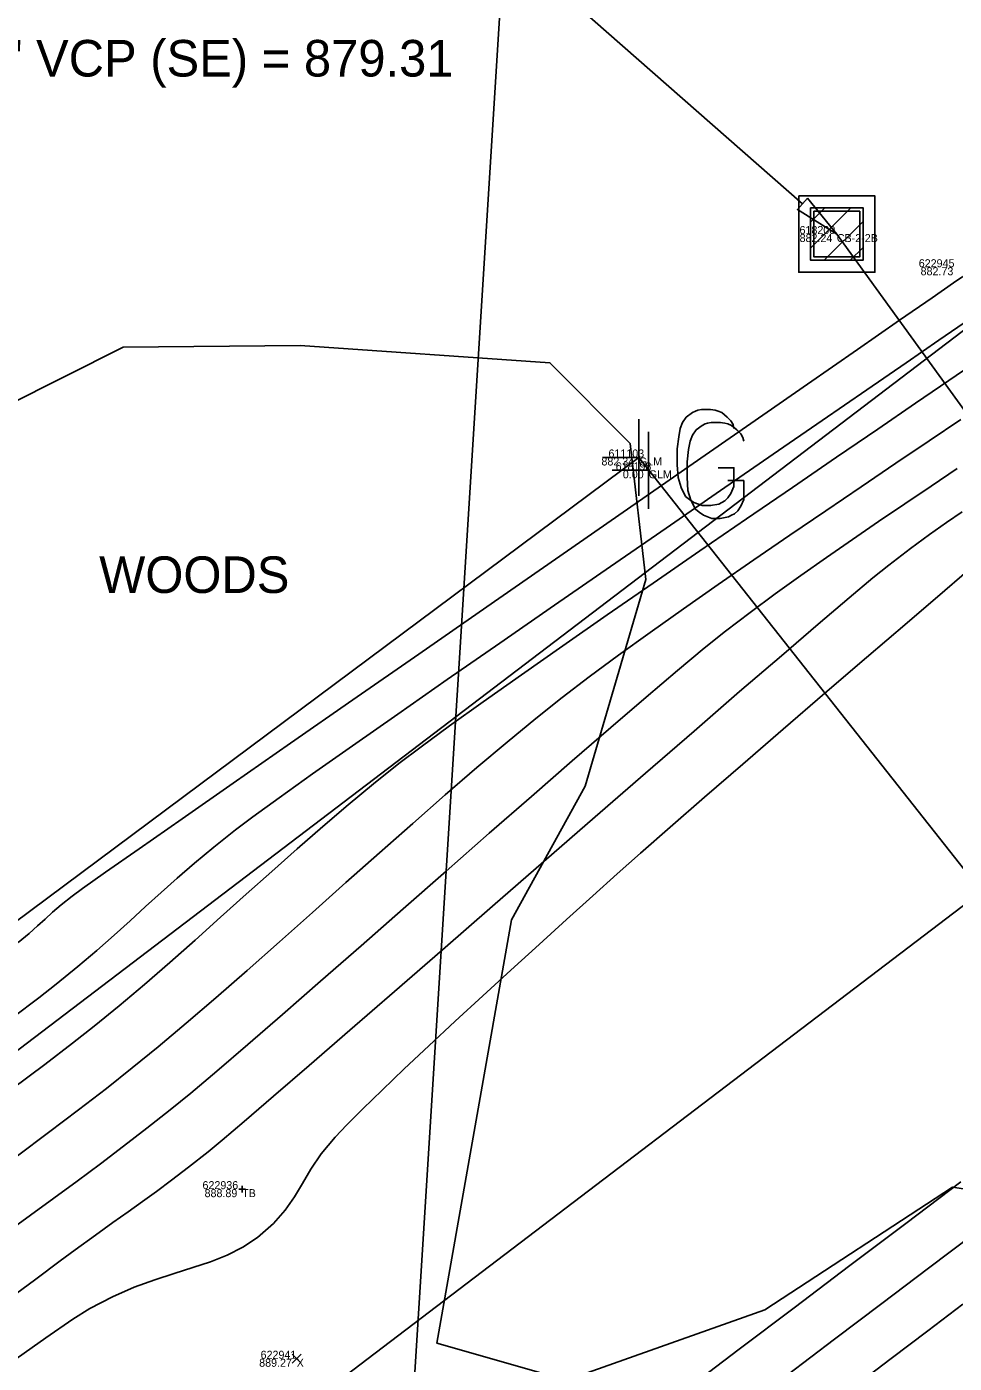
# Model space of a CAD drawing. Extents: x 1957117 to 1971063, y 701601 to 715861.
# Drawn here: x 1968144.3 to 1968184.8, y 710572.3 to 710630.7 of the extents above; entities that cross this region are included whole.
import ezdxf

# ---------------------------------------------------------------- set-up
doc = ezdxf.new("R2010")
doc.units = 0
for name, color, linetype in [('AP_X_Lights', 7, 'Continuous'), ('DR_X_Text', 7, 'Continuous'), ('DT_P_Break_Line', 7, 'Continuous'), ('DT_X_Contour_Major', 7, 'Continuous'), ('DT_X_Contour_Minor', 7, 'Continuous'), ('DV_X_Section_VMS_Line', 7, 'Continuous'), ('GE_P_CL_100', 7, 'Continuous'), ('GE_P_CL_20', 7, 'Continuous'), ('GE_P_CL_50', 7, 'Continuous'), ('GE_X_CL_20', 7, 'Continuous'), ('PV_P_Drive', 7, 'Continuous'), ('PV_P_Shoulder', 7, 'Continuous'), ('RS_Raster1', 7, 'Continuous'), ('RW_X_Esmt_RR', 7, 'Continuous'), ('SC_Scratch1', 7, 'Continuous'), ('SC_Shading5', 7, 'Continuous'), ('VG_X_Text', 7, 'Continuous'), ('VG_X_Tree_Line_Rt', 7, 'Continuous')]:
    doc.layers.add(name, color=color, linetype=linetype)

msp = doc.modelspace()

# ---------------------------------------------------------------- linework, layer by layer
at = {"layer": 'AP_X_Lights'}
for p, q in [((1968155.899, 710572.27), (1968156.287, 710572.66)), ((1968155.899, 710572.66), (1968156.287, 710572.27))]:
    msp.add_line(p, q, dxfattribs=at)
at = {"layer": 'DR_X_Text'}
msp.add_lwpolyline([(1968178.209, 710622.958), (1968165.098, 710634.484)], dxfattribs=at)
msp.add_lwpolyline([(1968178.429, 710623.209), (1968179.711, 710621.638), (1968177.989, 710622.708)], close=True, dxfattribs=at)
at = {"layer": 'DT_P_Break_Line'}
for p, q in [((1968171.056, 710610.192), (1968171.056, 710613.548)), ((1968171.484, 710609.631), (1968171.484, 710612.987)), ((1968171.056, 710611.87), (1968169.459, 710611.87)), ((1968171.484, 710611.309), (1968169.887, 710611.309))]:
    msp.add_line(p, q, dxfattribs=at)
for points in [[(1968175.213, 710613.139), (1968175.179, 710613.304), (1968175.08, 710613.469), (1968174.915, 710613.635), (1968174.684, 710613.833), (1968174.519, 710613.899), (1968174.386, 710613.932), (1968174.188, 710613.965), (1968173.792, 710613.965), (1968173.627, 710613.932), (1968173.527, 710613.899), (1968173.395, 710613.833), (1968173.131, 710613.635), (1968172.966, 710613.403), (1968172.867, 710613.139), (1968172.801, 710612.776), (1968172.735, 710612.247), (1968172.735, 710611.553), (1968172.768, 710610.992), (1968172.9, 710610.562), (1968173.098, 710610.166), (1968173.263, 710610.034), (1968173.461, 710609.901), (1968173.825, 710609.769), (1968174.188, 710609.769), (1968174.552, 710609.835), (1968174.684, 710609.901), (1968174.816, 710609.968), (1968174.948, 710610.1), (1968175.08, 710610.298), (1968175.213, 710610.595), (1968175.213, 710611.421), (1968174.519, 710611.421)], [(1968175.641, 710612.578), (1968175.607, 710612.743), (1968175.508, 710612.908), (1968175.343, 710613.074), (1968175.112, 710613.272), (1968174.947, 710613.338), (1968174.814, 710613.371), (1968174.616, 710613.404), (1968174.22, 710613.404), (1968174.055, 710613.371), (1968173.955, 710613.338), (1968173.823, 710613.272), (1968173.559, 710613.074), (1968173.394, 710612.842), (1968173.295, 710612.578), (1968173.229, 710612.215), (1968173.163, 710611.686), (1968173.163, 710610.992), (1968173.196, 710610.431), (1968173.328, 710610.001), (1968173.526, 710609.605), (1968173.691, 710609.473), (1968173.889, 710609.34), (1968174.253, 710609.208), (1968174.616, 710609.208), (1968174.98, 710609.274), (1968175.112, 710609.34), (1968175.244, 710609.407), (1968175.376, 710609.539), (1968175.508, 710609.737), (1968175.641, 710610.034), (1968175.641, 710610.86), (1968174.947, 710610.86)]]:
    msp.add_lwpolyline(points, dxfattribs=at)
at = {"layer": 'DT_X_Contour_Major'}
msp.add_lwpolyline([(1968143.653, 710584.262), (1968145.077, 710585.336), (1968146.285, 710586.26), (1968147.242, 710587.009), (1968148.337, 710587.902), (1968149.438, 710588.832), (1968150.544, 710589.791), (1968151.654, 710590.773), (1968152.768, 710591.769), (1968153.883, 710592.771), (1968155, 710593.772), (1968156.116, 710594.764), (1968157.231, 710595.739), (1968158.344, 710596.689), (1968159.454, 710597.607), (1968160.56, 710598.485), (1968161.534, 710599.221), (1968162.778, 710600.13), (1968164.252, 710601.186), (1968165.917, 710602.364), (1968167.735, 710603.638), (1968169.668, 710604.983), (1968171.677, 710606.373), (1968173.723, 710607.783), (1968175.767, 710609.188), (1968177.772, 710610.562), (1968179.697, 710611.879), (1968181.506, 710613.114), (1968183.158, 710614.242), (1968184.616, 710615.238), (1968185.841, 710616.075)], dxfattribs=at)
msp.add_lwpolyline([(1968143.653, 710584.262), (1968145.077, 710585.336), (1968146.285, 710586.26), (1968147.242, 710587.009), (1968148.337, 710587.902), (1968149.438, 710588.832), (1968150.544, 710589.791), (1968151.654, 710590.773), (1968152.768, 710591.769), (1968153.883, 710592.771), (1968155, 710593.772), (1968156.116, 710594.764), (1968157.231, 710595.739), (1968158.344, 710596.689), (1968159.454, 710597.607), (1968160.56, 710598.485), (1968161.534, 710599.221), (1968162.778, 710600.13), (1968164.252, 710601.186), (1968165.917, 710602.364), (1968167.735, 710603.638), (1968169.668, 710604.983), (1968171.677, 710606.373), (1968173.723, 710607.783), (1968175.767, 710609.188), (1968177.772, 710610.562), (1968179.697, 710611.879), (1968181.506, 710613.114), (1968183.158, 710614.242), (1968184.616, 710615.238), (1968185.841, 710616.075)], dxfattribs=at)
at = {"layer": 'DT_X_Contour_Minor'}
for points in [[(1968143.92, 710590.671), (1968144.393, 710591.061), (1968144.767, 710591.391), (1968145.092, 710591.69), (1968145.418, 710591.988), (1968145.795, 710592.314), (1968146.273, 710592.697), (1968146.734, 710593.031), (1968147.732, 710593.734), (1968149.203, 710594.764), (1968151.083, 710596.077), (1968153.309, 710597.629), (1968155.818, 710599.375), (1968158.545, 710601.271), (1968161.428, 710603.275), (1968164.403, 710605.341), (1968167.405, 710607.426), (1968170.373, 710609.485), (1968173.241, 710611.476), (1968175.947, 710613.353), (1968178.428, 710615.073), (1968180.618, 710616.592), (1968182.456, 710617.866), (1968183.877, 710618.851), (1968184.818, 710619.503), (1968185.215, 710619.777)], [(1968143.92, 710590.671), (1968144.393, 710591.061), (1968144.767, 710591.391), (1968145.092, 710591.69), (1968145.418, 710591.988), (1968145.795, 710592.314), (1968146.273, 710592.697), (1968146.734, 710593.031), (1968147.732, 710593.734), (1968149.203, 710594.764), (1968151.083, 710596.077), (1968153.309, 710597.629), (1968155.818, 710599.375), (1968158.545, 710601.271), (1968161.428, 710603.275), (1968164.403, 710605.341), (1968167.405, 710607.426), (1968170.373, 710609.485), (1968173.241, 710611.476), (1968175.947, 710613.353), (1968178.428, 710615.073), (1968180.618, 710616.592), (1968182.456, 710617.866), (1968183.877, 710618.851), (1968184.818, 710619.503), (1968185.215, 710619.777)], [(1968143.693, 710587.393), (1968144.822, 710588.25), (1968145.581, 710588.84), (1968146.523, 710589.608), (1968147.357, 710590.317), (1968148.111, 710590.981), (1968148.811, 710591.615), (1968149.485, 710592.234), (1968150.161, 710592.851), (1968150.864, 710593.481), (1968151.623, 710594.138), (1968152.465, 710594.837), (1968153.416, 710595.591), (1968154.182, 710596.165), (1968155.322, 710596.989), (1968156.789, 710598.032), (1968158.534, 710599.262), (1968160.512, 710600.647), (1968162.676, 710602.156), (1968164.978, 710603.756), (1968167.372, 710605.415), (1968169.81, 710607.102), (1968172.246, 710608.784), (1968174.632, 710610.43), (1968176.922, 710612.007), (1968179.068, 710613.485), (1968181.024, 710614.83), (1968182.743, 710616.012), (1968184.177, 710616.997), (1968185.28, 710617.755)], [(1968143.693, 710587.393), (1968144.822, 710588.25), (1968145.581, 710588.84), (1968146.523, 710589.608), (1968147.357, 710590.317), (1968148.111, 710590.981), (1968148.811, 710591.615), (1968149.485, 710592.234), (1968150.161, 710592.851), (1968150.864, 710593.481), (1968151.623, 710594.138), (1968152.465, 710594.837), (1968153.416, 710595.591), (1968154.182, 710596.165), (1968155.322, 710596.989), (1968156.789, 710598.032), (1968158.534, 710599.262), (1968160.512, 710600.647), (1968162.676, 710602.156), (1968164.978, 710603.756), (1968167.372, 710605.415), (1968169.81, 710607.102), (1968172.246, 710608.784), (1968174.632, 710610.43), (1968176.922, 710612.007), (1968179.068, 710613.485), (1968181.024, 710614.83), (1968182.743, 710616.012), (1968184.177, 710616.997), (1968185.28, 710617.755)], [(1968143.879, 710581.336), (1968145.244, 710582.357), (1968146.547, 710583.344), (1968147.771, 710584.288), (1968148.902, 710585.178), (1968150.033, 710586.1), (1968151.257, 710587.13), (1968152.56, 710588.252), (1968153.926, 710589.445), (1968155.339, 710590.694), (1968156.785, 710591.978), (1968158.249, 710593.28), (1968159.715, 710594.583), (1968161.167, 710595.867), (1968162.592, 710597.115), (1968163.973, 710598.308), (1968165.295, 710599.429), (1968166.544, 710600.458), (1968167.703, 710601.379), (1968168.876, 710602.272), (1968170.165, 710603.223), (1968171.548, 710604.221), (1968173.008, 710605.256), (1968174.526, 710606.316), (1968176.081, 710607.391), (1968177.654, 710608.469), (1968179.228, 710609.54), (1968180.782, 710610.593), (1968182.296, 710611.617), (1968183.753, 710612.601), (1968185.133, 710613.534)], [(1968143.879, 710581.336), (1968145.244, 710582.357), (1968146.547, 710583.344), (1968147.771, 710584.288), (1968148.902, 710585.178), (1968150.033, 710586.1), (1968151.257, 710587.13), (1968152.56, 710588.252), (1968153.926, 710589.445), (1968155.339, 710590.694), (1968156.785, 710591.978), (1968158.249, 710593.28), (1968159.715, 710594.583), (1968161.167, 710595.867), (1968162.592, 710597.115), (1968163.973, 710598.308), (1968165.295, 710599.429), (1968166.544, 710600.458), (1968167.703, 710601.379), (1968168.876, 710602.272), (1968170.165, 710603.223), (1968171.548, 710604.221), (1968173.008, 710605.256), (1968174.526, 710606.316), (1968176.081, 710607.391), (1968177.654, 710608.469), (1968179.228, 710609.54), (1968180.782, 710610.593), (1968182.296, 710611.617), (1968183.753, 710612.601), (1968185.133, 710613.534)], [(1968143.431, 710578.006), (1968144.454, 710578.744), (1968145.475, 710579.486), (1968146.494, 710580.234), (1968147.511, 710580.991), (1968148.528, 710581.76), (1968149.545, 710582.545), (1968150.563, 710583.347), (1968151.46, 710584.082), (1968152.601, 710585.044), (1968153.951, 710586.202), (1968155.475, 710587.523), (1968157.14, 710588.975), (1968158.91, 710590.524), (1968160.752, 710592.139), (1968162.63, 710593.788), (1968164.511, 710595.437), (1968166.36, 710597.054), (1968168.142, 710598.607), (1968169.823, 710600.064), (1968171.368, 710601.391), (1968172.744, 710602.556), (1968173.915, 710603.528), (1968174.847, 710604.273), (1968175.925, 710605.095), (1968177.022, 710605.907), (1968178.135, 710606.708), (1968179.261, 710607.502), (1968180.397, 710608.288), (1968181.54, 710609.068), (1968182.686, 710609.843), (1968183.834, 710610.614), (1968184.98, 710611.382)], [(1968143.431, 710578.006), (1968144.454, 710578.744), (1968145.475, 710579.486), (1968146.494, 710580.234), (1968147.511, 710580.991), (1968148.528, 710581.76), (1968149.545, 710582.545), (1968150.563, 710583.347), (1968151.46, 710584.082), (1968152.601, 710585.044), (1968153.951, 710586.202), (1968155.475, 710587.523), (1968157.14, 710588.975), (1968158.91, 710590.524), (1968160.752, 710592.139), (1968162.63, 710593.788), (1968164.511, 710595.437), (1968166.36, 710597.054), (1968168.142, 710598.607), (1968169.823, 710600.064), (1968171.368, 710601.391), (1968172.744, 710602.556), (1968173.915, 710603.528), (1968174.847, 710604.273), (1968175.925, 710605.095), (1968177.022, 710605.907), (1968178.135, 710606.708), (1968179.261, 710607.502), (1968180.397, 710608.288), (1968181.54, 710609.068), (1968182.686, 710609.843), (1968183.834, 710610.614), (1968184.98, 710611.382)], [(1968143.239, 710574.882), (1968144.681, 710575.948), (1968145.756, 710576.742), (1968146.412, 710577.227), (1968147.3, 710577.875), (1968148.057, 710578.418), (1968148.725, 710578.893), (1968149.347, 710579.335), (1968149.965, 710579.782), (1968150.622, 710580.27), (1968151.36, 710580.836), (1968152.223, 710581.517), (1968152.834, 710582.022), (1968153.803, 710582.845), (1968155.085, 710583.946), (1968156.637, 710585.286), (1968158.415, 710586.827), (1968160.374, 710588.528), (1968162.47, 710590.35), (1968164.659, 710592.254), (1968166.898, 710594.201), (1968169.142, 710596.152), (1968171.347, 710598.067), (1968173.469, 710599.906), (1968175.463, 710601.631), (1968177.287, 710603.203), (1968178.896, 710604.581), (1968180.245, 710605.728), (1968181.291, 710606.603), (1968181.99, 710607.167), (1968182.937, 710607.891), (1968183.762, 710608.5), (1968184.5, 710609.026), (1968185.189, 710609.5)], [(1968143.239, 710574.882), (1968144.681, 710575.948), (1968145.756, 710576.742), (1968146.412, 710577.227), (1968147.3, 710577.875), (1968148.057, 710578.418), (1968148.725, 710578.893), (1968149.347, 710579.335), (1968149.965, 710579.782), (1968150.622, 710580.27), (1968151.36, 710580.836), (1968152.223, 710581.517), (1968152.834, 710582.022), (1968153.803, 710582.845), (1968155.085, 710583.946), (1968156.637, 710585.286), (1968158.415, 710586.827), (1968160.374, 710588.528), (1968162.47, 710590.35), (1968164.659, 710592.254), (1968166.898, 710594.201), (1968169.142, 710596.152), (1968171.347, 710598.067), (1968173.469, 710599.906), (1968175.463, 710601.631), (1968177.287, 710603.203), (1968178.896, 710604.581), (1968180.245, 710605.728), (1968181.291, 710606.603), (1968181.99, 710607.167), (1968182.937, 710607.891), (1968183.762, 710608.5), (1968184.5, 710609.026), (1968185.189, 710609.5)], [(1968143.577, 710572.286), (1968145.125, 710573.384), (1968146.299, 710574.19), (1968147.042, 710574.661), (1968148.037, 710575.178), (1968148.985, 710575.588), (1968149.886, 710575.918), (1968150.742, 710576.196), (1968151.554, 710576.449), (1968152.323, 710576.706), (1968153.051, 710576.994), (1968153.738, 710577.34), (1968154.386, 710577.773), (1968155.081, 710578.379), (1968155.593, 710578.961), (1968155.991, 710579.539), (1968156.341, 710580.13), (1968156.71, 710580.752), (1968157.166, 710581.423), (1968157.775, 710582.16), (1968158.287, 710582.698), (1968158.979, 710583.388), (1968159.825, 710584.209), (1968160.8, 710585.136), (1968161.877, 710586.148), (1968163.03, 710587.221), (1968164.234, 710588.332), (1968165.463, 710589.459), (1968166.69, 710590.578), (1968167.889, 710591.667), (1968169.036, 710592.702), (1968170.103, 710593.662), (1968171.128, 710594.572), (1968172.422, 710595.707), (1968173.929, 710597.019), (1968175.597, 710598.464), (1968177.37, 710599.994), (1968179.194, 710601.565), (1968181.015, 710603.13), (1968182.78, 710604.643), (1968184.433, 710606.059), (1968185.921, 710607.33)], [(1968143.577, 710572.286), (1968145.125, 710573.384), (1968146.299, 710574.19), (1968147.042, 710574.661), (1968148.037, 710575.178), (1968148.985, 710575.588), (1968149.886, 710575.918), (1968150.742, 710576.196), (1968151.554, 710576.449), (1968152.323, 710576.706), (1968153.051, 710576.994), (1968153.738, 710577.34), (1968154.386, 710577.773), (1968155.081, 710578.379), (1968155.593, 710578.961), (1968155.991, 710579.539), (1968156.341, 710580.13), (1968156.71, 710580.752), (1968157.166, 710581.423), (1968157.775, 710582.16), (1968158.287, 710582.698), (1968158.979, 710583.388), (1968159.825, 710584.209), (1968160.8, 710585.136), (1968161.877, 710586.148), (1968163.03, 710587.221), (1968164.234, 710588.332), (1968165.463, 710589.459), (1968166.69, 710590.578), (1968167.889, 710591.667), (1968169.036, 710592.702), (1968170.103, 710593.662), (1968171.128, 710594.572), (1968172.422, 710595.707), (1968173.929, 710597.019), (1968175.597, 710598.464), (1968177.37, 710599.994), (1968179.194, 710601.565), (1968181.015, 710603.13), (1968182.78, 710604.643), (1968184.433, 710606.059), (1968185.921, 710607.33)], [(1968173.128, 710571.127), (1968175.446, 710572.88), (1968177.845, 710574.694), (1968180.285, 710576.539), (1968182.727, 710578.384), (1968185.128, 710580.199)], [(1968173.128, 710571.127), (1968175.446, 710572.88), (1968177.845, 710574.694), (1968180.285, 710576.539), (1968182.727, 710578.384), (1968185.128, 710580.199)], [(1968177.536, 710571.753), (1968179.615, 710573.322), (1968181.686, 710574.886), (1968183.717, 710576.419), (1968185.676, 710577.898)], [(1968177.536, 710571.753), (1968179.615, 710573.322), (1968181.686, 710574.886), (1968183.717, 710576.419), (1968185.676, 710577.898)], [(1968185.222, 710574.846), (1968183.695, 710573.691), (1968182.092, 710572.481), (1968180.435, 710571.23)], [(1968185.222, 710574.846), (1968183.695, 710573.691), (1968182.092, 710572.481), (1968180.435, 710571.23)]]:
    msp.add_lwpolyline(points, dxfattribs=at)
at = {"layer": 'DV_X_Section_VMS_Line'}
msp.add_lwpolyline([(1967938.63, 707015.18), (1968270.517, 712317.428)], dxfattribs=at)
at = {"layer": 'GE_P_CL_100'}
for p, q in [((1968179.711, 710623.305), (1968179.711, 710623.305)), ((1968179.711, 710622.638), (1968179.711, 710622.638)), ((1968178.711, 710621.638), (1968178.711, 710621.638)), ((1968179.711, 710621.638), (1968179.711, 710621.638)), ((1968179.711, 710621.638), (1968179.711, 710621.638)), ((1968179.711, 710621.638), (1968179.711, 710621.638)), ((1968180.711, 710621.638), (1968180.711, 710621.638)), ((1968179.711, 710620.638), (1968179.711, 710620.638)), ((1968179.711, 710619.971), (1968179.711, 710619.971))]:
    msp.add_line(p, q, dxfattribs=at)
at = {"layer": 'GE_P_CL_20'}
for p, q in [((1968178.565, 710621.025), (1968180.324, 710622.784)), ((1968178.565, 710622.156), (1968179.193, 710622.784)), ((1968179.164, 710620.492), (1968180.857, 710622.185)), ((1968180.295, 710620.492), (1968180.857, 710621.054))]:
    msp.add_line(p, q, dxfattribs=at)
for points in [[(1968178.044, 710623.305), (1968181.378, 710623.305), (1968181.378, 710619.971), (1968178.044, 710619.971)], [(1968178.565, 710622.784), (1968180.857, 710622.784), (1968180.857, 710620.492), (1968178.565, 710620.492)], [(1968178.711, 710622.638), (1968180.711, 710622.638), (1968180.711, 710620.638), (1968178.711, 710620.638)]]:
    msp.add_lwpolyline(points, close=True, dxfattribs=at)
at = {"layer": 'GE_P_CL_50'}
msp.add_lwpolyline([(1968179.711, 710621.638), (1968240.547, 710537.613)], dxfattribs=at)
at = {"layer": 'GE_X_CL_20'}
msp.add_lwpolyline([(1968438.508, 710785.011), (1967254.18, 709883.777)], dxfattribs=at)
at = {"layer": 'PV_P_Drive'}
for p, q in [((1968153.562, 710579.88), (1968153.854, 710579.88)), ((1968153.708, 710580.026), (1968153.708, 710579.734)), ((1968153.708, 710579.88), (1968153.708, 710579.88))]:
    msp.add_line(p, q, dxfattribs=at)
at = {"layer": 'RW_X_Esmt_RR'}
msp.add_line((1967242.069, 709899.693), (1968426.396, 710800.927), dxfattribs=at)
for points in [[(1968171.056, 710611.87), (1967279.514, 709947.668)], [(1968271.343, 710484.899), (1968171.056, 710611.87)]]:
    msp.add_lwpolyline(points, dxfattribs=at)
at = {"layer": 'SC_Shading5'}
for points in [[(1963589.678, 706586.994), (1963626.625, 706689.548), (1963651.76, 706746.832), (1963668.09, 706778.596), (1963682.768, 706805.402), (1963734.424, 706911.594), (1963826.849, 707116.717), (1963877.258, 707215.645), (1963964.981, 707354.472), (1964070.526, 707509.355), (1964132.574, 707601.994), (1964163.9, 707642.169), (1964191.2, 707685.167), (1964278.98, 707807.131), (1964326.11, 707874.364), (1964396.427, 707968.962), (1964508.519, 708133.679), (1964655.588, 708336.552), (1964745.319, 708429.172), (1964840.327, 708522.317), (1964988.178, 708660.245), (1965089.796, 708739.041), (1965251.743, 708835.216), (1965415.807, 708922.048), (1965866.2, 709149.38), (1966173.543, 709294.131), (1966283.627, 709338.196), (1966534.003, 709419.214), (1966689.084, 709471.266), (1967008.468, 709641.817), (1967166.677, 709750.124), (1967422.113, 709931.083), (1967818.707, 710198.831), (1968187.021, 710459.852), (1968360.589, 710592.493), (1968496.543, 710707.847), (1968606.427, 710809.378), (1968733.391, 710937.091), (1968807.28, 711025.4), (1968843.008, 711077.094), (1968863.233, 711106.099), (1968909.747, 711171.311), (1968974.133, 711279.559), (1969130.932, 711546.915), (1969247.433, 711744.686), (1969402.714, 712016.424), (1969505.287, 712191.789), (1969666.311, 712460.805), (1969771.586, 712639.896), (1969880.058, 712820.917), (1969964.994, 712955.706), (1969990.005, 713000.084), (1970030.065, 713068.479)], [(1963609.915, 706579.703), (1963646.615, 706681.572), (1963671.193, 706737.585), (1963687.092, 706768.511), (1963701.884, 706795.526), (1963753.906, 706902.469), (1963846.249, 707107.41), (1963895.973, 707204.994), (1963982.966, 707342.667), (1964088.35, 707497.312), (1964150.015, 707589.379), (1964181.502, 707629.761), (1964209.024, 707673.109), (1964296.517, 707794.674), (1964343.552, 707861.772), (1964413.958, 707956.489), (1964526.123, 708121.313), (1964672.104, 708322.686), (1964760.576, 708414.006), (1964855.195, 708506.77), (1965002.134, 708643.847), (1965101.925, 708721.226), (1965262.272, 708816.451), (1965425.685, 708902.939), (1965875.63, 709130.044), (1966182.13, 709274.398), (1966290.944, 709317.954), (1966540.737, 709398.785), (1966697.632, 709451.445), (1967019.644, 709623.399), (1967178.971, 709732.471), (1967434.35, 709913.39), (1967830.945, 710181.14), (1968199.774, 710442.525), (1968374.086, 710575.735), (1968510.806, 710691.739), (1968621.36, 710793.889), (1968749.296, 710922.58), (1968824.413, 711012.355), (1968860.678, 711064.827), (1968880.812, 711093.701), (1968927.778, 711159.547), (1968992.655, 711268.62), (1969149.476, 711536.015), (1969266.039, 711733.891), (1969421.336, 712005.657), (1969523.8, 712180.835), (1969684.812, 712449.831), (1969790.084, 712628.917), (1969898.385, 712809.653), (1969983.474, 712944.685), (1970008.657, 712989.367), (1970048.626, 713057.607)]]:
    msp.add_spline(points, degree=3, dxfattribs=at)
at = {"layer": 'VG_X_Tree_Line_Rt'}
msp.add_lwpolyline([(1968191.084, 710579.003), (1968184.774, 710579.97), (1968176.57, 710574.6), (1968167.898, 710571.524), (1968162.227, 710573.154), (1968165.492, 710591.657), (1968168.701, 710597.494), (1968171.358, 710606.538), (1968170.673, 710612.484), (1968167.164, 710616.009), (1968156.243, 710616.76), (1968148.508, 710616.697), (1968140.807, 710612.836)], dxfattribs=at)

# ---------------------------------------------------------------- texts
at = {"layer": 'DR_X_Text'}
msp.add_text('INV. 24" VCP (SE) = 879.31', height=1.6, dxfattribs=at).set_placement((1968136.208, 710628.524))
at = {"layer": 'PV_P_Shoulder'}
for s, p in [('882.24', (1968178.085, 710621.288)), ('882.73', (1968183.374, 710619.836)), ('882.34', (1968169.419, 710611.52)), ('0.00', (1968170.354, 710610.959)), ('888.89', (1968152.066, 710579.53)), ('889.27', (1968154.453, 710572.115))]:
    msp.add_text(s, height=0.35, dxfattribs=at).set_placement(p)
at = {"layer": 'RS_Raster1'}
for s, p in [('618200', (1968178.08, 710621.638)), ('622945', (1968183.294, 710620.186)), ('611103', (1968169.726, 710611.87)), ('618198', (1968170.04, 710611.309)), ('622936', (1968151.975, 710579.88)), ('622941', (1968154.516, 710572.465))]:
    msp.add_text(s, height=0.35, dxfattribs=at).set_placement(p)
at = {"layer": 'SC_Scratch1'}
for s, p in [('CB-2-2B', (1968179.711, 710621.288)), ('GLM', (1968171.056, 710611.52)), ('GLM', (1968171.484, 710610.959)), ('TB', (1968153.708, 710579.53)), ('X', (1968156.093, 710572.115))]:
    msp.add_text(s, height=0.35, dxfattribs=at).set_placement(p)
at = {"layer": 'VG_X_Text'}
msp.add_text('WOODS', height=1.6, dxfattribs=at).set_placement((1968147.456, 710605.945))

doc.saveas('drawing.dxf')
